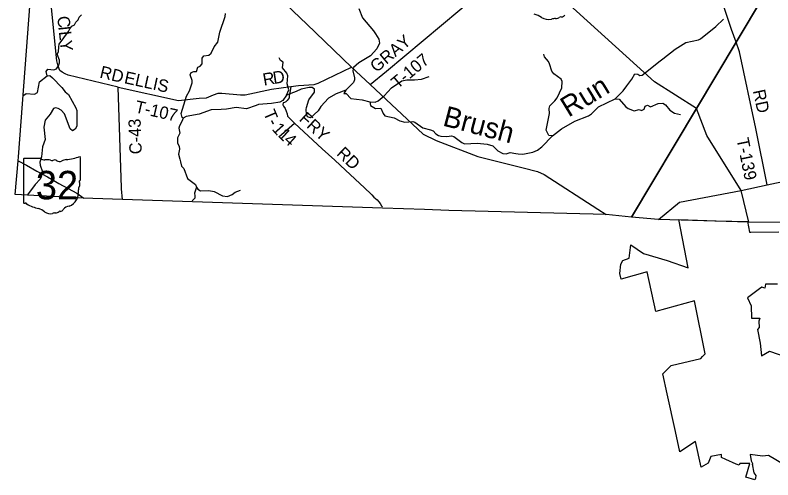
# Model space of a CAD drawing. Extents: x 1525783 to 1900577, y 218250 to 627376.
# Drawn here: x 1578669 to 1597187, y 367946 to 379295 of the extents above; entities that cross this region are included whole.
import ezdxf

# ---------------------------------------------------------------- set-up
doc = ezdxf.new("R2010")
doc.units = 0
for name, color, linetype in [('GM_X_Adjacent_County', 7, 'Continuous'), ('GM_X_Corporation', 7, 'Continuous'), ('GM_X_County', 7, 'Continuous'), ('GM_X_County_Road', 7, 'Continuous'), ('GM_X_County_Road_Text', 7, 'Continuous'), ('GM_X_Minor_River', 7, 'Continuous'), ('GM_X_Minor_River_Text', 7, 'Continuous'), ('GM_X_State_Location', 7, 'Continuous'), ('GM_X_State_Route', 7, 'Continuous'), ('GM_X_State_Shield', 7, 'Continuous'), ('GM_X_Township', 7, 'Continuous'), ('GM_X_Township_Road', 7, 'Continuous'), ('GM_X_Township_Road_Text', 7, 'Continuous'), ('GM_X_Township_Subdivision', 7, 'Continuous')]:
    doc.layers.add(name, color=color, linetype=linetype)

msp = doc.modelspace()

# ---------------------------------------------------------------- linework, layer by layer
at = {"layer": 'GM_X_Adjacent_County'}
msp.add_lwpolyline([(1613116, 374096), (1606320, 374160), (1604029, 374172), (1603265, 374179), (1596599, 374241), (1594394, 374306), (1593734, 374365), (1593113, 374425), (1589266, 374523), (1588677, 374545), (1587643, 374584), (1581292, 374793), (1580571, 374820), (1580347, 374828), (1578669, 374917), (1578743, 375741), (1578750, 375835), (1579198, 381778), (1579591, 387224), (1579618, 387771), (1579637, 388893), (1579705, 392782), (1579924, 397127)], dxfattribs=at)
at = {"layer": 'GM_X_Corporation'}
for points in [[(1597484, 368307), (1597081, 368539), (1596935, 368522), (1596631, 368564), (1596660, 368411), (1596700, 368327), (1596682, 368327), (1596725, 368120), (1596771, 368050), (1596763, 367989), (1596751, 367946), (1596530, 368010), (1596622, 368345), (1596380, 368345), (1596366, 368302), (1596294, 368332), (1596040, 368443), (1595929, 368492), (1595933, 368563), (1595670, 368512), (1595610, 368349), (1595439, 368254), (1595300, 368880), (1594911, 368626), (1594807, 369123), (1594606, 370043), (1594501, 370534), (1594704, 370737), (1595425, 370911), (1595467, 370957), (1595530, 371025), (1595276, 372319), (1594327, 372060), (1594113, 373028), (1593477, 372844), (1593450, 372986), (1593473, 373212), (1593519, 373306), (1593676, 373356), (1593714, 373684), (1594027, 373471), (1594602, 373301), (1595121, 373127), (1594889, 374306), (1595800, 374270), (1596567, 374257), (1596620, 373997), (1596650, 373999), (1597332, 374005)], [(1597299, 372723), (1597007, 372721), (1596990, 372631), (1596917, 372652), (1596861, 372611), (1596569, 372393), (1596661, 372198), (1596664, 371898), (1596872, 371893), (1596842, 371819), (1596854, 371667), (1596812, 371619), (1596877, 371282), (1596913, 370971), (1597103, 371086), (1597557, 370937)]]:
    msp.add_lwpolyline(points, dxfattribs=at)
at = {"layer": 'GM_X_County'}
msp.add_lwpolyline([(1613116, 374096), (1606320, 374160), (1604029, 374172), (1603265, 374179), (1596599, 374241), (1594394, 374306), (1593734, 374365), (1593113, 374425), (1589266, 374523), (1588677, 374545), (1587643, 374584), (1581292, 374793), (1580571, 374820), (1580347, 374828), (1578669, 374917), (1578743, 375741), (1578750, 375835), (1579198, 381778), (1579591, 387224), (1579618, 387771), (1579637, 388893), (1579705, 392782), (1579924, 397127)], dxfattribs=at)
at = {"layer": 'GM_X_County_Road'}
for points in [[(1581271, 375050), (1581269, 375077), (1581189, 377537), (1579965, 377829), (1579890, 377861), (1579816, 377900), (1579763, 377947), (1579719, 378052), (1579691, 378181), (1579529, 379725)], [(1581292, 374793), (1581271, 375050)]]:
    msp.add_lwpolyline(points, dxfattribs=at)
at = {"layer": 'GM_X_Minor_River'}
for points in [[(1587067, 379457), (1587162, 379233), (1587430, 378909), (1587479, 378840), (1587558, 378713), (1587570, 378608), (1587510, 378473), (1587352, 378301), (1587067, 378127), (1586939, 378019), (1586920, 377937), (1586962, 377768), (1586963, 377716), (1586936, 377648), (1586753, 377461), (1586514, 377374), (1586330, 377264), (1586141, 377063), (1586075, 376956), (1585884, 376788), (1585818, 376809), (1585793, 376881), (1585783, 376992), (1585788, 377044), (1585844, 377225), (1585987, 377418), (1585984, 377484), (1585925, 377527), (1585851, 377530), (1585660, 377484), (1585539, 377432), (1585297, 377339), (1585215, 377214), (1585134, 377173), (1584935, 377140), (1584619, 377117), (1584556, 377089), (1584327, 377010)], [(1579449, 377815), (1579426, 377917), (1579471, 377976), (1579611, 377956), (1579679, 377988), (1579732, 378055), (1579754, 378127), (1579751, 378199), (1579696, 378340), (1579729, 378402), (1579735, 378520), (1579748, 378590), (1579969, 378897), (1580002, 378965), (1580055, 379026), (1580119, 379057), (1580156, 379127), (1580213, 379184), (1580232, 379244), (1580287, 379303)], [(1582778, 376776), (1582754, 376792), (1582730, 376893), (1582859, 377317), (1582926, 377446), (1582997, 377639), (1582994, 377698), (1582948, 377835), (1582969, 377896), (1583032, 377919), (1583098, 377918), (1583130, 378024), (1583192, 378049), (1583239, 378110), (1583242, 378246), (1583279, 378300), (1583405, 378317), (1583462, 378368), (1583529, 378518), (1583619, 378634), (1583673, 378878), (1583800, 379266), (1583813, 379334)], [(1587338, 377182), (1587357, 377087), (1587480, 377018), (1587609, 377024), (1587661, 376895), (1587700, 376840), (1587936, 376791), (1588069, 376711), (1588193, 376685), (1588387, 376698), (1588439, 376685), (1588636, 376542), (1588823, 376497), (1588887, 376466), (1588950, 376399), (1589018, 376356), (1589075, 376339), (1589219, 376331), (1589336, 376346), (1589394, 376331), (1589582, 376186), (1589654, 376155), (1589958, 376168), (1590208, 376142), (1590346, 376100), (1590462, 375982), (1590586, 375920), (1590666, 375907), (1590768, 375938), (1590902, 375918), (1590960, 375905), (1591080, 375899), (1591319, 375947), (1591432, 375998), (1591543, 376082), (1591799, 376349), (1592025, 376515), (1592350, 376708), (1592680, 376837), (1592753, 376882), (1592923, 377054), (1593330, 377254), (1593525, 377445), (1593619, 377569), (1593741, 377730), (1593817, 377863), (1593885, 377858), (1593938, 377821), (1593991, 377830), (1594436, 378183), (1594500, 378230), (1594798, 378468), (1595058, 378626), (1595373, 378693), (1595423, 378716), (1595794, 379015), (1595978, 379198)], [(1591799, 376349), (1591715, 376356), (1591645, 376485), (1591728, 376896), (1591722, 377017), (1591735, 377080), (1591855, 377205), (1591914, 377276), (1592033, 377524), (1592039, 377671), (1592010, 377735), (1591838, 377866), (1591788, 377927), (1591727, 378110), (1591708, 378162), (1591607, 378276), (1591586, 378344)], [(1585297, 377339), (1585355, 377475), (1585321, 377621), (1585332, 377813), (1585306, 377878), (1585202, 378008), (1585222, 378146), (1585156, 378185), (1585125, 378253)], [(1578853, 377325), (1578938, 377381), (1579144, 377362), (1579215, 377409), (1579268, 377667), (1579449, 377815), (1579519, 377818), (1579584, 377763), (1579809, 377525), (1579888, 377420), (1579969, 377356), (1580153, 377033), (1580174, 376963), (1580176, 376801), (1580177, 376580), (1580138, 376509), (1580069, 376474), (1580010, 376518), (1579874, 376883), (1579790, 376976), (1579724, 377019), (1579658, 377028), (1579608, 377013), (1579522, 376874), (1579405, 376733), (1579371, 376560), (1579399, 376259), (1579340, 376083), (1579311, 375839), (1579271, 375705), (1579280, 375633), (1579336, 375466), (1579308, 375346), (1579279, 375287), (1579159, 375162), (1578969, 374907)], [(1586753, 377461), (1586698, 377383), (1586762, 377378), (1586875, 377263), (1587147, 377231), (1587338, 377182), (1587470, 377174), (1587539, 377203), (1587687, 377321), (1587868, 377517), (1588123, 377693), (1588239, 377716), (1588433, 377717), (1588600, 377730), (1588789, 377798)], [(1593330, 377254), (1593428, 377246), (1593596, 377053), (1593653, 377014), (1593798, 376958), (1593923, 376992), (1593975, 376965), (1594043, 376998), (1594070, 377070), (1594126, 377093), (1594198, 377059), (1594383, 377137), (1594497, 377145), (1594563, 377106), (1594669, 376972), (1594786, 376900), (1594928, 376865)], [(1584327, 377010), (1584069, 377044), (1583833, 376997), (1583703, 376989), (1583461, 376981), (1583165, 376879), (1582851, 376821), (1582778, 376776), (1582741, 376702), (1582684, 376595), (1582671, 376539), (1582691, 376415), (1582634, 376301), (1582634, 376169), (1582677, 376092), (1582686, 376024), (1582664, 375900), (1582692, 375780), (1582708, 375715), (1582734, 375605), (1582789, 375552), (1582882, 375306), (1583073, 375161), (1583104, 375091), (1583051, 374947), (1583059, 374881), (1583060, 374829), (1582997, 374757)], [(1583104, 375091), (1583130, 375045), (1583200, 375004), (1583400, 375010), (1583530, 374992), (1583735, 374886), (1583860, 374870), (1583975, 374916), (1584044, 374969), (1584179, 375023)]]:
    msp.add_lwpolyline(points, dxfattribs=at)
at = {"layer": 'GM_X_State_Route'}
for points in [[(1596599, 374241), (1596413, 375016), (1595570, 376355), (1595319, 377014), (1594293, 377665), (1591006, 380654)], [(1578743, 375741), (1578945, 375629), (1579202, 375486), (1579458, 375345), (1579557, 375289), (1579571, 375282)], [(1579571, 375282), (1579739, 375187), (1579963, 375060), (1580178, 374948), (1580347, 374828)]]:
    msp.add_lwpolyline(points, dxfattribs=at)
at = {"layer": 'GM_X_State_Shield'}
for p, q in [((1578871, 375778), (1578871, 374721)), ((1579293, 375796), (1578885, 375796)), ((1580263, 375270), (1580263, 375822)), ((1580263, 375270), (1580263, 375270))]:
    msp.add_line(p, q, dxfattribs=at)
for centre, radius, start, end in [((1578887, 375780), 16.1, 98.1301, 188.1301), ((1579390, 375919), 156, 231.6195, 271.1119), ((1579441, 375203), 562, 80.4867, 94.9883), ((1579569, 375786), 45.1, 219.7921, 297.1024), ((1579635, 375664), 93.8, 54.4667, 119.1411), ((1579756, 375831), 113, 233.8562, 294.8282), ((1579956, 375473), 297, 97.3462, 120.7689), ((1579767, 377237), 1476, 275.8445, 288.9065), ((1580248, 375825), 15.5, 351.8621, 97.738), ((1580260, 375229), 24, 107.944, 210.337), ((1580107, 375159), 144, 340.033, 23.6496), ((1580247, 375268), 16.6, 289.6038, 7.7341), ((1579850, 374968), 369, 292.3089, 8.9858), ((1580319, 375038), 105, 136.8065, 186.9296), ((1578887, 374719), 16.3, 171.9584, 258.3066), ((1578890, 374827), 124, 267.339, 280.6039), ((1578915, 374660), 44.8, 29.7484, 93.2717), ((1579480, 375610), 1066, 240.4129, 257.1985), ((1580006, 374425), 202, 94.4031, 142.5768), ((1579162, 374247), 334, 47.1842, 75.836), ((1579523, 374655), 212, 230.7004, 286.2918), ((1579646, 374290), 174, 85.6951, 111.2099), ((1579661, 374576), 113, 268.777, 315.5493), ((1579763, 374474), 31.8, 65.7517, 132.6484), ((1579750, 374619), 119, 282.8732, 323.2771)]:
    msp.add_arc(centre, radius, start, end, dxfattribs=at)
for centre, major_axis, start_param, end_param in [((1591253, 378994), (417, 0), 0.823519, 1.323587), ((1592004, 379221), (39.7, 0), 1.147584, 2.315152), ((1591987, 379367), (149, 0), 4.937069, 5.64225), ((1591704, 379403), (265, 0), 4.026481, 4.996735), ((1591857, 379037), (217, 0), 1.495662, 1.94098), ((1591876, 379324), (141, 0), 4.691044, 5.507374)]:
    msp.add_ellipse(centre, major_axis=major_axis, ratio=0.8, start_param=start_param, end_param=end_param, dxfattribs=at)
at = {"layer": 'GM_X_Township'}
for points in [[(1613116, 374096), (1606320, 374160), (1604029, 374172), (1603265, 374179), (1596599, 374241), (1594394, 374306), (1593734, 374365), (1595319, 377014), (1596289, 378635), (1601754, 387770), (1602513, 389039), (1603468, 390634), (1604445, 398538), (1605040, 403354), (1605380, 406105), (1605908, 406102), (1609806, 406082), (1611342, 406074), (1614677, 406057)], [(1604445, 398538), (1603468, 390634), (1602513, 389039), (1601754, 387770), (1596289, 378635), (1595319, 377014), (1593734, 374365), (1593113, 374425), (1589266, 374523), (1588677, 374545), (1587643, 374584), (1581292, 374793), (1580571, 374820), (1580347, 374828), (1578669, 374917), (1578743, 375741), (1578750, 375835), (1579198, 381778), (1579591, 387224), (1579618, 387771), (1579637, 388893), (1579705, 392782), (1579924, 397127)]]:
    msp.add_lwpolyline(points, dxfattribs=at)
at = {"layer": 'GM_X_Township_Road'}
for points in [[(1596363, 378427), (1596289, 378635), (1596178, 378946), (1595909, 379763), (1595752, 380281), (1595597, 380791), (1595389, 381066), (1594999, 381590), (1594962, 381657), (1594932, 381752), (1594854, 381870), (1594540, 382170)], [(1584083, 381008), (1584075, 381000), (1584036, 380968), (1584004, 380943), (1583963, 380902), (1583945, 380868), (1583942, 380848), (1583982, 380799), (1584948, 379888), (1585796, 379073), (1586890, 378028), (1587347, 377600), (1588645, 376387), (1588961, 376237), (1589980, 375843), (1591089, 375567), (1591432, 375474), (1591599, 375401), (1592906, 374553), (1593113, 374425)], [(1587347, 377600), (1587745, 377931), (1589539, 379429), (1591006, 380654)], [(1597051, 375153), (1596771, 376528), (1596373, 378400), (1596364, 378425), (1596363, 378427)], [(1581189, 377537), (1582660, 377211), (1583165, 377266), (1583348, 377277), (1583513, 377352), (1583630, 377394), (1583721, 377393), (1584175, 377347), (1584293, 377348), (1584933, 377484), (1585409, 377552), (1585591, 377578), (1585976, 377599), (1586075, 377632), (1586890, 378028)], [(1585409, 377552), (1585381, 377395), (1585368, 377323), (1585363, 377273), (1585318, 377212), (1585283, 377179), (1585253, 377161), (1585221, 377154), (1585208, 377113)], [(1585208, 377113), (1585208, 377112), (1585210, 377107), (1585227, 377075), (1585266, 377019), (1585289, 376950), (1585314, 376883), (1585329, 376827), (1585474, 376683)], [(1585474, 376683), (1585483, 376674), (1585498, 376659), (1586174, 376032), (1586486, 375750), (1586740, 375513), (1587204, 375074), (1587366, 374921)], [(1594394, 374306), (1594905, 374730), (1596413, 375016), (1597051, 375153), (1599876, 375750), (1599881, 375751)], [(1587366, 374921), (1587386, 374903), (1587439, 374853), (1587520, 374781), (1587556, 374739), (1587587, 374698), (1587620, 374637), (1587643, 374618)]]:
    msp.add_lwpolyline(points, dxfattribs=at)
at = {"layer": 'GM_X_Township_Subdivision'}
msp.add_lwpolyline([(1585112, 376327), (1585498, 376659)], dxfattribs=at)

# ---------------------------------------------------------------- texts
at = {"layer": 'GM_X_County_Road_Text'}
for s, rotation, p in [('C', 275.9615, (1579697, 379260)), ('I', 275.9623, (1579723, 379015)), ('L', 275.9624, (1579736, 378892)), ('Y', 275.9746, (1579759, 378669)), ('RD', 346.5616, (1580718, 377772)), ('C-43', 92.0575, (1581765, 375903))]:
    msp.add_text(s, height=300, rotation=rotation, dxfattribs=at).set_placement(p)
at = {"layer": 'GM_X_Minor_River_Text'}
for s, height, rotation, p in [('Run', 499.1, 31.3255, (1592194, 376790)), ('Brush', 499.8, 345.3149, (1589097, 376603))]:
    msp.add_text(s, height=height, rotation=rotation, dxfattribs=at).set_placement(p)
at = {"layer": 'GM_X_State_Location'}
for s in ['s', 'r']:
    msp.add_text(s, height=1, dxfattribs=at).set_placement((1579551, 375179))
msp.add_text('32', height=1, rotation=0, dxfattribs=at).set_placement((1579300, 375107))
at = {"layer": 'GM_X_State_Shield'}
msp.add_text('32', height=696.1, dxfattribs=at).set_placement((1579174, 374796))
at = {"layer": 'GM_X_Township_Road_Text'}
for s, rotation, p in [('GRAY', 40.0228, (1587500, 377880)), ('T-107', 39.8415, (1588015, 377482)), ('ELLIS', 347.5523, (1581318, 377636)), ('R', 10.0985, (1584750, 377570)), ('D', 8.7585, (1584990, 377613)), ('RD', 281.8889, (1596698, 377448)), ('T-107', 347.2575, (1581578, 376925)), ('T', 292.9383, (1584728, 376911)), ('FRY', 317.5112, (1585590, 376734)), ('-', 297.0013, (1584825, 376684)), ('1', 311.9692, (1584930, 376504)), ('1', 317.1112, (1585074, 376345)), ('4', 317.8767, (1585212, 376217)), ('T-139', 281.5852, (1596297, 376268)), ('RD', 316.4027, (1586505, 375893))]:
    msp.add_text(s, height=300, rotation=rotation, dxfattribs=at).set_placement(p)

doc.saveas('drawing.dxf')
